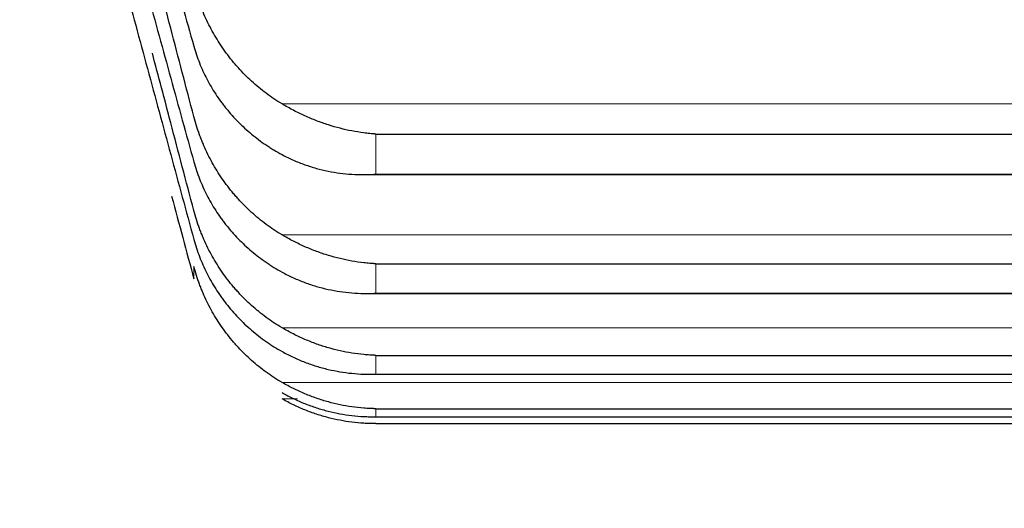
# Model space of a CAD drawing. Header units: inches. Extents: x 0 to 20790, y -12 to 14700.
# Tile 343 of 441: x 14150 to 14176, y 9656 to 9669. Entities that reach past the tile are written whole.
import ezdxf

# ---------------------------------------------------------------- set-up
doc = ezdxf.new("R2010")
doc.units = ezdxf.units.IN
doc.layers.add('1', color=7, linetype='Continuous', true_color=0xffffff)
doc.layers.add('254', color=7, linetype='Continuous', true_color=0xffffff)
doc.styles.add('latin_extended', font='simplex.shx')
doc.dimstyles.get("Standard").update_dxf_attribs({"dimtxt": 0.18, "dimasz": 0.18, "dimexe": 0.18, "dimexo": 0.0625, "dimgap": 0.09, "dimtad": 0, "dimtih": 1, "dimtoh": 1, "dimdec": 4, "dimzin": 0, "dimdsep": 46, "dimtxsty": 'Standard', "dimcen": 0.09, "dimadec": 0, "dimazin": 0, "dimtfac": 1, "dimtdec": 4, "dimtofl": 0, "dimtmove": 0, "dimatfit": 3, "dimfxl": 1, "dimtolj": 1, "dimtzin": 0, "dimarcsym": 0})

# ---------------------------------------------------------------- blocks, each defined once
blk = doc.blocks.new('_U6')
at = {"layer": '254', "color": 3, "linetype": 'Continuous', "lineweight": 13, "transparency": 16777216}
for p, q in [((14453.838, 10348.957), (14453.838, 8475.942)), ((14203.838, 10258.942), (14203.838, 8475.942)), ((14203.838, 8510.942), (12901.42, 8510.942)), ((14081.338, 8510.942), (13958.838, 8510.942)), ((14453.838, 8510.942), (14203.838, 8510.942)), ((14576.338, 8510.942), (14698.838, 8510.942))]:
    blk.add_line(p, q, dxfattribs=at)
at = {"layer": '254', "color": 3, "transparency": 16777216}
for points in [[(14081.338, 8490.525), (14081.338, 8531.358), (14203.838, 8510.942)], [(14576.338, 8531.358), (14576.338, 8490.525), (14453.838, 8510.942)]]:
    blk.add_solid(points, dxfattribs=at)
at = {"layer": 'Defpoints', "color": 0, "transparency": 16777216}
for p in [(14453.838, 10383.957), (14203.838, 10293.942), (14203.838, 8510.942)]:
    blk.add_point(p, dxfattribs=at)
at = {"layer": '254', "color": 2, "lineweight": 13, "transparency": 16777216, "insert": (12962.67, 8694.692), "char_height": 122.5, "attachment_point": 1, "style": 'latin_extended'}
blk.add_mtext('\\A1;250', dxfattribs=at)
blk = doc.blocks.new('_U7')
at = {"layer": '254', "color": 3, "linetype": 'Continuous', "lineweight": 13, "transparency": 16777216}
for p, q in [((14043.838, 10258.942), (14043.838, 8755.942)), ((14203.838, 10258.942), (14203.838, 8755.942)), ((14043.838, 8790.942), (12871.831, 8790.942)), ((13921.338, 8790.942), (13798.838, 8790.942)), ((14043.838, 8790.942), (14203.838, 8790.942)), ((14326.338, 8790.942), (14448.838, 8790.942))]:
    blk.add_line(p, q, dxfattribs=at)
at = {"layer": '254', "color": 3, "transparency": 16777216}
for points in [[(13921.338, 8770.525), (13921.338, 8811.358), (14043.838, 8790.942)], [(14326.338, 8811.358), (14326.338, 8770.525), (14203.838, 8790.942)]]:
    blk.add_solid(points, dxfattribs=at)
at = {"layer": 'Defpoints', "color": 0, "transparency": 16777216}
for p in [(14043.838, 10293.942), (14203.838, 10293.942), (14203.838, 8790.942)]:
    blk.add_point(p, dxfattribs=at)
at = {"layer": '254', "color": 2, "lineweight": 13, "transparency": 16777216, "insert": (12933.081, 9178.858), "char_height": 122.5, "attachment_point": 1, "style": 'latin_extended'}
blk.add_mtext('\\A1;\\C2;Flywheel\\P\\C2;90-240', dxfattribs=at)

msp = doc.modelspace()

# ---------------------------------------------------------------- linework, layer by layer
at = {"layer": '1', "color": 110, "linetype": 'Continuous', "lineweight": 13}
for p, q in [((14157.207, 9666.434), (14198.47, 9666.434)), ((14159.694, 9665.633), (14159.694, 9664.568)), ((14159.694, 9664.568), (14195.982, 9664.568)), ((14157.207, 9662.958), (14198.47, 9662.958)), ((14154.865, 9662.12), (14154.865, 9661.792)), ((14159.694, 9662.191), (14159.694, 9661.408)), ((14159.694, 9661.408), (14195.982, 9661.408)), ((14157.207, 9660.493), (14198.47, 9660.493)), ((14159.694, 9659.76), (14159.694, 9659.261)), ((14159.694, 9659.261), (14195.982, 9659.261)), ((14157.207, 9659.041), (14198.47, 9659.041)), ((14157.207, 9658.607), (14157.616, 9658.607)), ((14159.694, 9658.345), (14159.694, 9658.131)), ((14159.694, 9658.131), (14195.982, 9658.131))]:
    msp.add_line(p, q, dxfattribs=at)
at = {"layer": '1', "color": 2, "linetype": 'Continuous', "lineweight": 25}
for p, q in [((14159.694, 9665.633), (14195.982, 9665.633)), ((14159.382, 9664.557), (14195.926, 9664.557)), ((14159.694, 9662.191), (14195.982, 9662.191)), ((14159.469, 9661.403), (14195.944, 9661.403)), ((14159.694, 9659.76), (14195.982, 9659.76)), ((14159.715, 9659.259), (14195.961, 9659.259)), ((14159.694, 9658.345), (14195.982, 9658.345)), ((14159.697, 9658.131), (14195.979, 9658.131)), ((14159.694, 9657.948), (14195.982, 9657.948))]:
    msp.add_line(p, q, dxfattribs=at)
for points in [[(14152.376, 9676.926), (14152.587, 9676.155), (14153.007, 9674.625), (14153.632, 9672.366), (14154.251, 9670.143), (14154.661, 9668.685), (14154.865, 9667.962)], [(14154.865, 9666.095), (14154.661, 9666.877), (14154.251, 9668.441), (14153.632, 9670.794), (14153.007, 9673.152), (14152.587, 9674.727), (14152.376, 9675.516)], [(14152.376, 9673.972), (14152.587, 9673.195), (14153.007, 9671.651), (14153.632, 9669.366), (14154.251, 9667.113), (14154.661, 9665.632), (14154.865, 9664.897)], [(14152.376, 9672.01), (14152.587, 9671.228), (14153.007, 9669.673), (14153.632, 9667.367), (14154.251, 9665.087), (14154.661, 9663.586), (14154.865, 9662.839)], [(14154.275, 9663.981), (14154.472, 9663.248), (14154.669, 9662.518), (14154.865, 9661.792)]]:
    msp.add_open_spline(points, degree=3, dxfattribs=at)
for points, knots in [([(14157.207, 9666.434), (14157.061, 9666.521), (14156.921, 9666.615), (14156.652, 9666.816), (14156.394, 9667.029), (14156.158, 9667.266), (14156.018, 9667.423), (14155.99, 9667.454), (14155.935, 9667.518), (14155.908, 9667.551), (14155.827, 9667.649), (14155.776, 9667.716), (14155.626, 9667.919), (14155.533, 9668.058), (14155.362, 9668.344), (14155.283, 9668.492), (14155.175, 9668.719), (14155.14, 9668.795), (14155.092, 9668.912), (14155.076, 9668.951), (14155.045, 9669.03), (14155.03, 9669.069), (14154.957, 9669.268), (14154.907, 9669.43), (14154.865, 9669.594)], [0, 0, 0, 0, 0.125, 0.125, 0.25, 0.375, 0.375, 0.40625, 0.40625, 0.4375, 0.4375, 0.5, 0.5, 0.625, 0.625, 0.75, 0.75, 0.8125, 0.8125, 0.84375, 0.84375, 0.875, 0.875, 1, 1, 1, 1]), ([(14154.865, 9663.603), (14154.661, 9664.378), (14154.294, 9665.769), (14153.926, 9667.165), (14153.762, 9667.781)], [0, 0, 0, 0, 0.559186, 1, 1, 1, 1]), ([(14154.865, 9667.962), (14154.907, 9667.811), (14154.957, 9667.664), (14155.072, 9667.375), (14155.201, 9667.093), (14155.359, 9666.823), (14155.488, 9666.626), (14155.533, 9666.561), (14155.603, 9666.465), (14155.627, 9666.434), (14155.675, 9666.371), (14155.7, 9666.34), (14155.825, 9666.186), (14156.036, 9665.951), (14156.271, 9665.736), (14156.519, 9665.532), (14156.648, 9665.435), (14156.818, 9665.321), (14156.852, 9665.298), (14156.921, 9665.254), (14157.026, 9665.189), (14157.134, 9665.128), (14157.207, 9665.088)], [0, 0, 0, 0, 0.125, 0.125, 0.25, 0.375, 0.375, 0.4375, 0.4375, 0.46875, 0.46875, 0.5, 0.5, 0.625, 0.75, 0.75, 0.875, 0.875, 0.90625, 0.90625, 0.9375, 1, 1, 1, 1]), ([(14159.694, 9665.633), (14159.691, 9665.633), (14159.688, 9665.633), (14159.681, 9665.634), (14159.678, 9665.634), (14159.668, 9665.635), (14159.648, 9665.636), (14159.602, 9665.64), (14159.509, 9665.649), (14159.43, 9665.658), (14159.272, 9665.679), (14159.167, 9665.696), (14158.853, 9665.757), (14158.645, 9665.81), (14158.334, 9665.909), (14158.23, 9665.945), (14158.075, 9666.005), (14158.023, 9666.026), (14157.919, 9666.069), (14157.867, 9666.092), (14157.712, 9666.162), (14157.61, 9666.212), (14157.407, 9666.318), (14157.307, 9666.374), (14157.207, 9666.434)], [0, 0, 0, 0, 0.003906, 0.003906, 0.007813, 0.007813, 0.015625, 0.03125, 0.0625, 0.125, 0.125, 0.25, 0.25, 0.5, 0.5, 0.625, 0.625, 0.6875, 0.6875, 0.75, 0.75, 0.875, 0.875, 1, 1, 1, 1]), ([(14157.207, 9662.958), (14157.061, 9663.045), (14156.921, 9663.138), (14156.652, 9663.337), (14156.394, 9663.548), (14156.158, 9663.784), (14156.018, 9663.939), (14155.99, 9663.97), (14155.935, 9664.034), (14155.908, 9664.066), (14155.827, 9664.164), (14155.776, 9664.23), (14155.626, 9664.431), (14155.533, 9664.569), (14155.362, 9664.854), (14155.283, 9665), (14155.175, 9665.226), (14155.14, 9665.302), (14155.092, 9665.418), (14155.076, 9665.456), (14155.045, 9665.535), (14155.03, 9665.574), (14154.957, 9665.772), (14154.907, 9665.932), (14154.865, 9666.095)], [0, 0, 0, 0, 0.125, 0.125, 0.25, 0.375, 0.375, 0.40625, 0.40625, 0.4375, 0.4375, 0.5, 0.5, 0.625, 0.625, 0.75, 0.75, 0.8125, 0.8125, 0.84375, 0.84375, 0.875, 0.875, 1, 1, 1, 1]), ([(14154.865, 9664.897), (14154.907, 9664.743), (14154.957, 9664.593), (14155.072, 9664.3), (14155.201, 9664.012), (14155.359, 9663.738), (14155.488, 9663.537), (14155.533, 9663.471), (14155.603, 9663.373), (14155.627, 9663.341), (14155.675, 9663.277), (14155.7, 9663.245), (14155.825, 9663.089), (14156.036, 9662.849), (14156.271, 9662.63), (14156.519, 9662.422), (14156.648, 9662.323), (14156.818, 9662.207), (14156.852, 9662.184), (14156.921, 9662.139), (14157.026, 9662.072), (14157.134, 9662.01), (14157.207, 9661.97)], [0, 0, 0, 0, 0.125, 0.125, 0.25, 0.375, 0.375, 0.4375, 0.4375, 0.46875, 0.46875, 0.5, 0.5, 0.625, 0.75, 0.75, 0.875, 0.875, 0.90625, 0.90625, 0.9375, 1, 1, 1, 1]), ([(14157.207, 9665.088), (14157.307, 9665.035), (14157.407, 9664.986), (14157.608, 9664.897), (14157.709, 9664.857), (14157.913, 9664.785), (14158.016, 9664.752), (14158.222, 9664.695), (14158.326, 9664.671), (14158.536, 9664.629), (14158.641, 9664.611), (14158.851, 9664.584), (14158.956, 9664.574), (14159.166, 9664.56), (14159.271, 9664.557), (14159.43, 9664.557), (14159.509, 9664.559), (14159.602, 9664.562), (14159.648, 9664.565), (14159.668, 9664.566), (14159.681, 9664.567), (14159.688, 9664.567), (14159.694, 9664.568)], [0, 0, 0, 0, 0.125, 0.125, 0.25, 0.25, 0.375, 0.375, 0.5, 0.5, 0.625, 0.625, 0.75, 0.75, 0.875, 0.875, 0.9375, 0.96875, 0.984375, 0.992187, 0.992187, 1, 1, 1, 1]), ([(14157.207, 9660.493), (14157.061, 9660.578), (14156.921, 9660.67), (14156.652, 9660.867), (14156.394, 9661.077), (14156.158, 9661.31), (14156.018, 9661.464), (14155.99, 9661.495), (14155.935, 9661.558), (14155.908, 9661.59), (14155.827, 9661.687), (14155.776, 9661.752), (14155.626, 9661.952), (14155.533, 9662.089), (14155.362, 9662.371), (14155.283, 9662.516), (14155.175, 9662.74), (14155.14, 9662.815), (14155.092, 9662.93), (14155.076, 9662.969), (14155.045, 9663.046), (14155.03, 9663.085), (14154.957, 9663.281), (14154.907, 9663.441), (14154.865, 9663.603)], [0, 0, 0, 0, 0.125, 0.125, 0.25, 0.375, 0.375, 0.40625, 0.40625, 0.4375, 0.4375, 0.5, 0.5, 0.625, 0.625, 0.75, 0.75, 0.8125, 0.8125, 0.84375, 0.84375, 0.875, 0.875, 1, 1, 1, 1]), ([(14154.865, 9662.839), (14154.907, 9662.683), (14154.957, 9662.531), (14155.072, 9662.233), (14155.201, 9661.941), (14155.359, 9661.662), (14155.488, 9661.458), (14155.533, 9661.391), (14155.603, 9661.291), (14155.627, 9661.258), (14155.675, 9661.193), (14155.7, 9661.161), (14155.825, 9661.002), (14156.036, 9660.758), (14156.271, 9660.535), (14156.519, 9660.323), (14156.648, 9660.223), (14156.818, 9660.104), (14156.852, 9660.081), (14156.921, 9660.035), (14157.026, 9659.967), (14157.134, 9659.904), (14157.207, 9659.863)], [0, 0, 0, 0, 0.125, 0.125, 0.25, 0.375, 0.375, 0.4375, 0.4375, 0.46875, 0.46875, 0.5, 0.5, 0.625, 0.75, 0.75, 0.875, 0.875, 0.90625, 0.90625, 0.9375, 1, 1, 1, 1]), ([(14159.694, 9662.191), (14159.691, 9662.191), (14159.688, 9662.191), (14159.681, 9662.191), (14159.678, 9662.191), (14159.668, 9662.192), (14159.648, 9662.193), (14159.602, 9662.196), (14159.509, 9662.203), (14159.43, 9662.211), (14159.272, 9662.229), (14159.167, 9662.244), (14158.853, 9662.3), (14158.645, 9662.35), (14158.334, 9662.445), (14158.23, 9662.48), (14158.075, 9662.537), (14158.023, 9662.557), (14157.919, 9662.599), (14157.867, 9662.621), (14157.712, 9662.69), (14157.61, 9662.739), (14157.407, 9662.843), (14157.307, 9662.899), (14157.207, 9662.958)], [0, 0, 0, 0, 0.003906, 0.003906, 0.007812, 0.007812, 0.015625, 0.03125, 0.0625, 0.125, 0.125, 0.25, 0.25, 0.5, 0.5, 0.625, 0.625, 0.6875, 0.6875, 0.75, 0.75, 0.875, 0.875, 1, 1, 1, 1]), ([(14157.207, 9659.041), (14157.061, 9659.126), (14156.921, 9659.217), (14156.652, 9659.412), (14156.394, 9659.619), (14156.158, 9659.85), (14156.018, 9660.002), (14155.99, 9660.032), (14155.935, 9660.095), (14155.908, 9660.126), (14155.827, 9660.222), (14155.776, 9660.287), (14155.626, 9660.484), (14155.533, 9660.62), (14155.362, 9660.899), (14155.283, 9661.043), (14155.175, 9661.264), (14155.14, 9661.339), (14155.092, 9661.453), (14155.076, 9661.491), (14155.045, 9661.568), (14155.03, 9661.607), (14154.957, 9661.801), (14154.907, 9661.959), (14154.865, 9662.12)], [0, 0, 0, 0, 0.125, 0.125, 0.25, 0.375, 0.375, 0.40625, 0.40625, 0.4375, 0.4375, 0.5, 0.5, 0.625, 0.625, 0.75, 0.75, 0.8125, 0.8125, 0.84375, 0.84375, 0.875, 0.875, 1, 1, 1, 1]), ([(14157.207, 9661.97), (14157.307, 9661.915), (14157.407, 9661.865), (14157.608, 9661.773), (14157.709, 9661.732), (14157.913, 9661.656), (14158.016, 9661.622), (14158.222, 9661.562), (14158.326, 9661.535), (14158.536, 9661.49), (14158.641, 9661.471), (14158.851, 9661.439), (14158.956, 9661.427), (14159.166, 9661.41), (14159.271, 9661.405), (14159.43, 9661.402), (14159.509, 9661.402), (14159.602, 9661.404), (14159.648, 9661.406), (14159.668, 9661.407), (14159.681, 9661.407), (14159.688, 9661.408), (14159.694, 9661.408)], [0, 0, 0, 0, 0.125, 0.125, 0.25, 0.25, 0.375, 0.375, 0.5, 0.5, 0.625, 0.625, 0.75, 0.75, 0.875, 0.875, 0.9375, 0.96875, 0.984375, 0.992188, 0.992188, 1, 1, 1, 1]), ([(14159.694, 9659.76), (14159.691, 9659.76), (14159.688, 9659.76), (14159.681, 9659.76), (14159.678, 9659.761), (14159.668, 9659.761), (14159.648, 9659.762), (14159.602, 9659.764), (14159.509, 9659.769), (14159.43, 9659.776), (14159.272, 9659.791), (14159.167, 9659.804), (14158.853, 9659.855), (14158.645, 9659.901), (14158.334, 9659.991), (14158.23, 9660.025), (14158.075, 9660.08), (14158.023, 9660.1), (14157.919, 9660.141), (14157.867, 9660.162), (14157.712, 9660.229), (14157.61, 9660.276), (14157.407, 9660.379), (14157.307, 9660.434), (14157.207, 9660.493)], [0, 0, 0, 0, 0.003906, 0.003906, 0.007812, 0.007812, 0.015625, 0.03125, 0.0625, 0.125, 0.125, 0.25, 0.25, 0.5, 0.5, 0.625, 0.625, 0.6875, 0.6875, 0.75, 0.75, 0.875, 0.875, 1, 1, 1, 1]), ([(14157.207, 9659.863), (14157.307, 9659.807), (14157.407, 9659.756), (14157.608, 9659.662), (14157.709, 9659.619), (14157.913, 9659.54), (14158.016, 9659.505), (14158.222, 9659.441), (14158.326, 9659.413), (14158.536, 9659.364), (14158.641, 9659.343), (14158.851, 9659.308), (14158.956, 9659.294), (14159.166, 9659.273), (14159.271, 9659.266), (14159.43, 9659.26), (14159.509, 9659.259), (14159.602, 9659.259), (14159.648, 9659.26), (14159.668, 9659.261), (14159.681, 9659.261), (14159.688, 9659.261), (14159.694, 9659.261)], [0, 0, 0, 0, 0.125, 0.125, 0.25, 0.25, 0.375, 0.375, 0.5, 0.5, 0.625, 0.625, 0.75, 0.75, 0.875, 0.875, 0.9375, 0.96875, 0.984375, 0.992188, 0.992188, 1, 1, 1, 1]), ([(14159.694, 9658.345), (14159.691, 9658.345), (14159.688, 9658.345), (14159.681, 9658.345), (14159.678, 9658.345), (14159.668, 9658.345), (14159.648, 9658.346), (14159.602, 9658.347), (14159.509, 9658.351), (14159.43, 9658.356), (14159.272, 9658.368), (14159.167, 9658.38), (14158.853, 9658.425), (14158.645, 9658.468), (14158.334, 9658.553), (14158.23, 9658.585), (14158.075, 9658.639), (14158.023, 9658.657), (14157.919, 9658.697), (14157.867, 9658.717), (14157.712, 9658.782), (14157.61, 9658.829), (14157.407, 9658.929), (14157.307, 9658.983), (14157.207, 9659.041)], [0, 0, 0, 0, 0.003906, 0.003906, 0.007812, 0.007812, 0.015625, 0.03125, 0.0625, 0.125, 0.125, 0.25, 0.25, 0.5, 0.5, 0.625, 0.625, 0.6875, 0.6875, 0.75, 0.75, 0.875, 0.875, 1, 1, 1, 1]), ([(14157.207, 9658.771), (14157.307, 9658.715), (14157.407, 9658.662), (14157.608, 9658.566), (14157.709, 9658.521), (14157.913, 9658.44), (14158.016, 9658.403), (14158.222, 9658.336), (14158.326, 9658.306), (14158.536, 9658.254), (14158.641, 9658.231), (14158.851, 9658.193), (14158.956, 9658.177), (14159.166, 9658.152), (14159.271, 9658.143), (14159.43, 9658.135), (14159.509, 9658.132), (14159.602, 9658.131), (14159.648, 9658.131), (14159.668, 9658.131), (14159.681, 9658.131), (14159.688, 9658.131), (14159.694, 9658.131)], [0, 0, 0, 0, 0.125, 0.125, 0.25, 0.25, 0.375, 0.375, 0.5, 0.5, 0.625, 0.625, 0.75, 0.75, 0.875, 0.875, 0.9375, 0.96875, 0.984375, 0.992187, 0.992187, 1, 1, 1, 1]), ([(14159.694, 9657.948), (14159.691, 9657.948), (14159.688, 9657.948), (14159.681, 9657.948), (14159.678, 9657.948), (14159.668, 9657.948), (14159.648, 9657.948), (14159.602, 9657.948), (14159.509, 9657.95), (14159.43, 9657.954), (14159.272, 9657.964), (14159.167, 9657.974), (14158.853, 9658.013), (14158.645, 9658.053), (14158.334, 9658.133), (14158.23, 9658.163), (14158.075, 9658.214), (14158.023, 9658.232), (14157.919, 9658.27), (14157.867, 9658.29), (14157.712, 9658.353), (14157.61, 9658.398), (14157.407, 9658.497), (14157.307, 9658.55), (14157.207, 9658.607)], [0, 0, 0, 0, 0.003906, 0.003906, 0.007813, 0.007813, 0.015625, 0.03125, 0.0625, 0.125, 0.125, 0.25, 0.25, 0.5, 0.5, 0.625, 0.625, 0.6875, 0.6875, 0.75, 0.75, 0.875, 0.875, 1, 1, 1, 1])]:
    msp.add_open_spline(points, degree=3, knots=knots, dxfattribs=at)

# ---------------------------------------------------------------- dimensions: what is measured, and where the dimension line sits
at = {"layer": '254', "color": 2, "linetype": 'Continuous', "lineweight": 13}
dim = msp.add_linear_dim(base=(14203.838, 8510.942), p1=(14453.838, 10383.957), p2=(14203.838, 10293.942), dimstyle='Standard', override={"dimscale": 35, "dimtxt": 3.5, "dimasz": 3.5, "dimexe": 1, "dimexo": 1, "dimgap": 1.75, "dimtad": 1, "dimtih": 1, "dimtoh": 0, "dimdec": 2, "dimlfac": 1, "dimzin": 8, "dimdsep": 46, "dimlunit": 2, "dimtxsty": 'latin_extended', "dimsah": 1, "dimse1": 0, "dimse2": 0, "dimsd1": 0, "dimsd2": 0, "dimclrd": 3, "dimclre": 3, "dimclrt": 2, "dimtol": 0, "dimtm": -0.1, "dimtfac": 0.714286, "dimtdec": 3, "dimtofl": 1, "dimtmove": 0, "dimtzin": 8, "dimlwd": 13, "dimlwe": 13}, dxfattribs=at)
dim.commit()
dim.dimension.update_dxf_attribs({"geometry": '_U6', "text_midpoint": (13120.17, 8510.942), "dimtype": 160})
dim = msp.add_linear_dim(base=(14203.838, 8790.942), p1=(14043.838, 10293.942), p2=(14203.838, 10293.942), text='\\C2;Flywheel\\P\\C2;90-240', dimstyle='Standard', override={"dimscale": 35, "dimtxt": 3.5, "dimasz": 3.5, "dimexe": 1, "dimexo": 1, "dimgap": 1.75, "dimtad": 1, "dimtih": 1, "dimtoh": 0, "dimdec": 2, "dimlfac": 0.028571, "dimzin": 8, "dimdsep": 46, "dimlunit": 2, "dimpost": '', "dimtxsty": 'latin_extended', "dimsah": 1, "dimse1": 0, "dimse2": 0, "dimsd1": 0, "dimsd2": 0, "dimclrd": 3, "dimclre": 3, "dimclrt": 2, "dimtol": 0, "dimtm": -0.1, "dimtfac": 0.714286, "dimtdec": 3, "dimtofl": 1, "dimtmove": 0, "dimtzin": 8, "dimlwd": 13, "dimlwe": 13}, dxfattribs=at)
dim.commit()
dim.dimension.update_dxf_attribs({"geometry": '_U7', "text_midpoint": (13283.081, 8790.942), "dimtype": 160})

doc.saveas('drawing.dxf')
